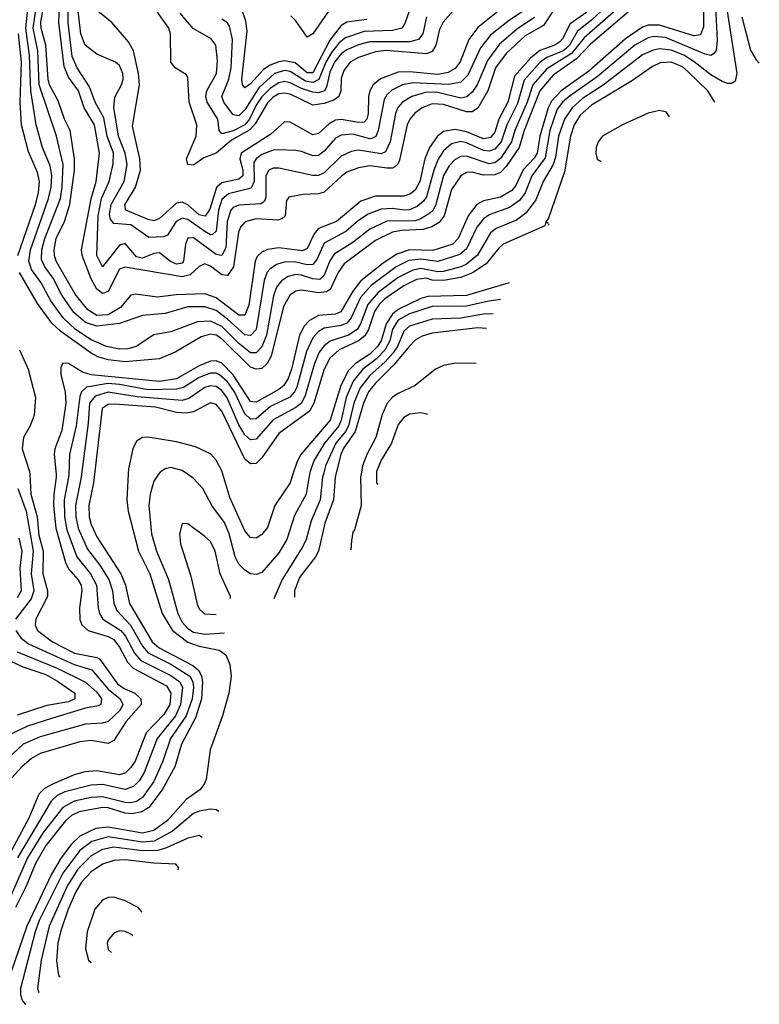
# Model space of a CAD drawing. Header units: inches. Extents: x 884549 to 1028252, y 526810 to 653624.
# Tile 702 of 1056: x 1003559 to 1006161, y 578135 to 581600. Entities that reach past the tile are written whole.
import ezdxf

# ---------------------------------------------------------------- set-up
doc = ezdxf.new("R2010")
doc.units = ezdxf.units.IN
doc.header["$MEASUREMENT"] = 0
doc.layers.add('B0507', color=7, linetype='Continuous')
doc.layers.add('B0508', color=7, linetype='Continuous')

msp = doc.modelspace()

# ---------------------------------------------------------------- linework, layer by layer
at = {"layer": 'B0507', "color": 5}
for points, elevation in [([(1003686.4, 580000), (1003687.3, 579990), (1003678.1, 579930), (1003677.2, 579890), (1003685.3, 579810), (1003719.1, 579690), (1003730, 579667.2), (1003763.4, 579630), (1003774.8, 579610), (1003777.6, 579590), (1003769.1, 579530), (1003769.5, 579489.5), (1003777.4, 579470), (1003799.8, 579450), (1003870, 579429.6), (1003890, 579418.5), (1003910, 579391.6), (1003938.3, 579338.3), (1003957.5, 579317.4), (1004075, 579255), (1004090.2, 579230), (1004086.6, 579190), (1004065.7, 579154.3), (1004003.9, 579090), (1003964.4, 578990), (1003950, 578967.5), (1003930.4, 578949.6), (1003910, 578942.8), (1003830, 578956.1), (1003787.3, 578952.7), (1003750, 578941.8), (1003671.5, 578908.5), (1003646.1, 578893.9), (1003626.1, 578873.9), (1003590.3, 578790), (1003494.3, 578610)], 2320), ([(1003940.2, 580000), (1003935.7, 579910), (1003939.7, 579870), (1003976.8, 579730), (1004016.2, 579650), (1004060.3, 579510), (1004095.7, 579450), (1004150, 579409.5), (1004190, 579394.9), (1004260.6, 579380.6), (1004284.3, 579364.3), (1004297.4, 579330), (1004302.7, 579290), (1004293.8, 579230), (1004271.9, 579150), (1004228.3, 579030), (1004214.1, 578925.9), (1004207.8, 578910), (1004191.9, 578890), (1004144.1, 578855.9), (1004078.2, 578781.8), (1004030, 578746.2), (1003990, 578737.4), (1003870, 578757.9), (1003826.9, 578753.1), (1003770, 578726.7), (1003741.3, 578698.7), (1003704, 578650), (1003670, 578592.9), (1003583.6, 578410), (1003501.7, 578170)], 2420), ([(1003776.1, 580000), (1003774.8, 579990), (1003755, 579890), (1003756.4, 579850), (1003764.8, 579810), (1003797, 579737), (1003840.5, 579680.5), (1003872.2, 579630), (1003885, 579590), (1003890, 579546.9), (1003900.3, 579520.3), (1003948.5, 579468.5), (1003990, 579394.9), (1004010, 579372.1), (1004090, 579331.6), (1004157.1, 579290), (1004167.1, 579270), (1004170, 579250), (1004164.8, 579210), (1004144.5, 579150), (1004089.6, 579070), (1004061.9, 578990), (1004030, 578919), (1003990, 578862.4), (1003970, 578849), (1003950, 578844.2), (1003930, 578845.2), (1003850, 578865.2), (1003810, 578862), (1003750, 578849.5), (1003710, 578827.3), (1003641, 578739), (1003586.3, 578650), (1003515.5, 578490)], 2360), ([(1003593.9, 580000), (1003598.1, 579930), (1003619.8, 579850), (1003626.2, 579786.2), (1003640.8, 579730), (1003639.6, 579650), (1003656.8, 579590), (1003655.9, 579570), (1003615, 579490), (1003612.6, 579470), (1003621.5, 579450), (1003673.8, 579410), (1003750.8, 579370.8), (1003830, 579355.4), (1003839.1, 579350), (1003902.5, 579262.5), (1003926.1, 579246.1), (1003963.4, 579230), (1003984.8, 579210), (1003985.3, 579190), (1003932.6, 579130), (1003890, 579063.2), (1003870, 579053.1), (1003810, 579062.6), (1003770, 579058.8), (1003630, 579016.9), (1003600.5, 578999.5), (1003565.9, 578970), (1003529.3, 578930)], 2280), ([(1003822.1, 580000), (1003818.6, 579970), (1003801.4, 579890), (1003802.6, 579850), (1003810, 579823), (1003830, 579780.4), (1003914.2, 579650), (1003930.8, 579610), (1003944.9, 579544.9), (1004025.1, 579410), (1004048.9, 579388.9), (1004167.4, 579327.4), (1004189.3, 579309.3), (1004198.7, 579290), (1004201.3, 579270), (1004198.7, 579210), (1004177.2, 579142.8), (1004127.9, 579050), (1004104.1, 578970), (1004060, 578890), (1004012.3, 578827.7), (1003988.1, 578811.9), (1003954.5, 578805.5), (1003930, 578807.6), (1003870, 578825.7), (1003850, 578827.5), (1003767.9, 578812.1), (1003741, 578799), (1003719.3, 578780.7), (1003650, 578693.2), (1003613.6, 578630), (1003581.1, 578550), (1003544.3, 578475.7)], 2380), ([(1003731, 580000), (1003730.7, 579990), (1003715.1, 579910), (1003716.2, 579850), (1003724.6, 579804.6), (1003759.5, 579710), (1003807.2, 579650), (1003828.7, 579610), (1003834.4, 579530), (1003839.2, 579510), (1003850.5, 579490.5), (1003913.8, 579450), (1003930.5, 579430), (1003962.3, 579370), (1003984.7, 579344.7), (1004090, 579292), (1004121.4, 579270), (1004131.5, 579250), (1004124.8, 579190), (1004106.5, 579150), (1004042.7, 579070), (1003996.6, 578950), (1003978.7, 578921.3), (1003958.6, 578901.4), (1003929.2, 578890.8), (1003850, 578908.2), (1003810, 578906), (1003717.5, 578882.5), (1003690.9, 578869.1), (1003669.2, 578850), (1003550.6, 578650)], 2340), ([(1004047.2, 580000), (1004030, 579975.6), (1004017.1, 579930), (1004013.1, 579890), (1004022, 579790), (1004039.9, 579730), (1004082.3, 579630), (1004115.1, 579510), (1004130, 579480.1), (1004150, 579457.5), (1004170, 579444.6), (1004210, 579437.6), (1004279, 579441.5)], 2440), ([(1004578.3, 580000), (1004566.1, 579930), (1004525.2, 579854.8), (1004498, 579770), (1004470, 579723.4), (1004410, 579654.4), (1004390, 579646.9), (1004370, 579649.9), (1004350, 579662.1), (1004330, 579683.2), (1004317.1, 579710), (1004296, 579790), (1004279.1, 579830), (1004234.8, 579890), (1004202.8, 579950), (1004170, 579985), (1004148.8, 580000)], 2440), ([(1004519.9, 580000), (1004509.8, 579970.2), (1004455.8, 579890), (1004430, 579812.8), (1004410, 579787.7), (1004390, 579774.7), (1004370, 579777.3), (1004350, 579801), (1004298, 579918), (1004273.7, 580000)], 2420), ([(1004626.9, 580000), (1004624.4, 579990), (1004615.2, 579910), (1004584.4, 579835.6), (1004565.8, 579770), (1004554.6, 579745.4), (1004482.1, 579630), (1004452.4, 579561.1)], 2460), ([(1004670.5, 580000), (1004667.9, 579990), (1004662.7, 579910), (1004631.7, 579828.3), (1004610.1, 579730), (1004599.6, 579710), (1004543.1, 579636.9), (1004525.4, 579590), (1004525.6, 579568)], 2480), ([(1004759.6, 580000), (1004758, 579990), (1004759.9, 579890), (1004736, 579804), (1004730, 579796.2), (1004725.9, 579765.9), (1004723.5, 579734.3)], 2520), ([(1004814, 580000), (1004814.1, 579970), (1004818.4, 579964.4)], 2540), ([(1003552, 579950), (1003581, 579870), (1003605.5, 579730), (1003598.4, 579650), (1003607.7, 579590), (1003598.3, 579561.7), (1003544.1, 579490)], 2260), ([(1004130, 579827), (1004120.2, 579790), (1004124.6, 579755.4), (1004161, 579641), (1004182.9, 579542.9), (1004190, 579526.2), (1004208.3, 579508.3), (1004249.6, 579506.4)], 2460), ([(1004300.4, 579562.9), (1004299.9, 579570), (1004263.9, 579650), (1004246.5, 579730), (1004230, 579763.1), (1004210, 579781.4), (1004150, 579825.7), (1004130, 579827)], 2460), ([(1003555.4, 579775.4), (1003566.1, 579730), (1003559.3, 579670), (1003564.1, 579590), (1003550, 579565.4)], 2240), ([(1003545.2, 579450), (1003563.4, 579423.4), (1003590, 579403.3), (1003749.9, 579330.1), (1003812.2, 579312.2), (1003870, 579243.6), (1003911.6, 579210), (1003920.9, 579190), (1003912.2, 579170), (1003870, 579129.5), (1003850, 579123.6), (1003790, 579120.6), (1003630, 579076.3), (1003571.1, 579050), (1003483.7, 578970)], 2260), ([(1003550, 579374.8), (1003690, 579317.6), (1003790, 579268.1), (1003830, 579233.5), (1003846, 579210), (1003843.5, 579190), (1003835, 579185), (1003790, 579176.9), (1003670, 579140.8), (1003586.5, 579113.5), (1003530, 579087.1)], 2240), ([(1003530, 579341), (1003570, 579322), (1003650, 579295.4), (1003691.5, 579271.5), (1003752.6, 579230), (1003752.9, 579210), (1003730, 579198.9), (1003654, 579186), (1003550, 579152.7)], 2220), ([(1004230, 578822), (1004190, 578814.8), (1004170, 578805.8), (1004095.8, 578744.2), (1004031.1, 578708.9), (1003990, 578705.8), (1003870, 578724.4), (1003812.6, 578707.4), (1003770, 578675.5), (1003710, 578595.8), (1003627.4, 578430), (1003612.5, 578390), (1003561.9, 578190), (1003560.8, 578170), (1003566, 578150), (1003576.9, 578136.9), (1003580, 578134.7)], 2440), ([(1004258.8, 578812.9), (1004250, 578819.1), (1004230, 578822)], 2440), ([(1004190, 578729.3), (1004150, 578719.9), (1004074.8, 578685.2), (1004044.3, 578675.7), (1003990, 578674.3), (1003890, 578688), (1003850, 578679), (1003810, 578656.7), (1003762.8, 578610), (1003727.2, 578552.8), (1003662.1, 578410), (1003634.2, 578290), (1003621.1, 578190), (1003625.8, 578175.7)], 2460), ([(1004200.4, 578721.2), (1004190, 578729.3)], 2460), ([(1003930, 578643.7), (1003890, 578641.2), (1003850, 578627.8), (1003810, 578600.5), (1003776, 578564), (1003755.6, 578530), (1003729.2, 578470), (1003701.5, 578390), (1003692.4, 578350), (1003687.6, 578287.6), (1003695.6, 578235.6), (1003700.5, 578231.2)], 2480), ([(1004116.1, 578607.5), (1004116.7, 578616.7), (1004107.6, 578627.6), (1004030, 578631.1), (1003930, 578643.7)], 2480), ([(1003890, 578511.3), (1003870, 578510.8), (1003850, 578501.6), (1003822.7, 578470), (1003796.1, 578390), (1003789.5, 578330), (1003800.5, 578290), (1003810.1, 578281.5)], 2520), ([(1003989.9, 578458.9), (1003975.1, 578475.1), (1003930, 578499.1), (1003890, 578511.3)], 2520), ([(1003910, 578392.9), (1003890, 578385.5), (1003870, 578360.5), (1003866.5, 578350), (1003870, 578327.3), (1003881.5, 578317.5)], 2540), ([(1003956, 578375.5), (1003950, 578382), (1003930, 578391.5), (1003910, 578392.9)], 2540)]:
    msp.add_lwpolyline(points, dxfattribs=dict(at, elevation=elevation))
at = {"layer": 'B0508', "color": 5}
for points, elevation in [([(1005679.1, 581700.9), (1005570, 581597.8), (1005520.9, 581559.1), (1005492.7, 581510), (1005481.1, 581498.9), (1005470, 581490), (1005413, 581467), (1005389.1, 581450), (1005333.6, 581386.4), (1005310, 581304.3), (1005272.8, 581230), (1005252.2, 581170), (1005230, 581143.8), (1005210, 581136.6), (1005190, 581139.6), (1005130, 581166.9), (1005110, 581170.6), (1005077.6, 581162.4), (1005050, 581138.2), (1005030.7, 581109.3), (1005015.4, 581070), (1004990, 580976.2), (1004979.2, 580960.8), (1004957.4, 580942.6), (1004930, 580930.9), (1004910.8, 580929.2), (1004870, 580935.8), (1004830, 580933), (1004784.3, 580915.6), (1004750, 580893.1), (1004705.7, 580854.3), (1004630, 580812.8), (1004603.9, 580756.1), (1004590, 580738.8), (1004570, 580737.1), (1004530, 580747), (1004492.9, 580747.1), (1004462.3, 580737.7), (1004438.1, 580721.9), (1004428.8, 580711.2), (1004418.3, 580681.7), (1004390.8, 580510), (1004370, 580488), (1004350, 580490.2), (1004290, 580546.3), (1004250, 580576.1), (1004210, 580589.2), (1004150, 580589.4), (1004070, 580565.8), (1003990, 580558.8), (1003909.1, 580530.9), (1003830, 580521.7), (1003790, 580534.2), (1003749.4, 580569.4), (1003707.1, 580630), (1003676.2, 580690), (1003646.4, 580730), (1003635.5, 580755.5), (1003636.3, 580790), (1003646.7, 580830), (1003701.6, 580970), (1003708.2, 581010), (1003712, 581090), (1003687.9, 581190), (1003626.7, 581370), (1003622.1, 581490), (1003606.2, 581570), (1003617.8, 581650)], 2240), ([(1005703.5, 581676.5), (1005544.6, 581535.4), (1005499.5, 581480.5), (1005412.8, 581427.2), (1005364.1, 581370), (1005344.1, 581310), (1005300, 581210), (1005288.6, 581170), (1005250, 581111), (1005230, 581096.2), (1005210, 581093), (1005130, 581119.7), (1005110, 581118.5), (1005090, 581107.3), (1005070, 581085.2), (1005050, 581050.9), (1005022.8, 580950), (1005013.6, 580930), (1005001.6, 580918.4), (1004970, 580898.7), (1004950, 580892.4), (1004850, 580890.2), (1004790, 580862.7), (1004730, 580815.6), (1004665.4, 580774.6), (1004649.2, 580750.8), (1004630, 580700.7), (1004614, 580686), (1004590, 580687.3), (1004550, 580701), (1004530, 580703.1), (1004503.4, 580696.6), (1004479, 580681), (1004461.9, 580658.1), (1004451.5, 580628.5), (1004426.4, 580490), (1004410, 580448.4), (1004390, 580427.7), (1004370, 580427.5), (1004330, 580460.3), (1004270, 580520.5), (1004230, 580538.6), (1004183.5, 580536.5), (1004090, 580501.4), (1004030, 580490.7), (1003968.4, 580450), (1003938.4, 580441.6), (1003910, 580440.4), (1003863.5, 580450), (1003810, 580472.7), (1003755.2, 580510), (1003711, 580550), (1003667.8, 580610), (1003633.7, 580673.7), (1003600.5, 580720.5), (1003590.2, 580750), (1003596.9, 580790), (1003660.4, 580970), (1003669, 581010), (1003671.2, 581050), (1003665.7, 581085.7), (1003639.3, 581150), (1003616.7, 581230), (1003597.3, 581350), (1003593.2, 581473.2), (1003580.2, 581570), (1003590.9, 581670.9)], 2260), ([(1005554.1, 581625.9), (1005494.9, 581585.1), (1005468.1, 581531.9), (1005458.5, 581521.5), (1005441.8, 581510), (1005388.7, 581491.3), (1005355.3, 581464.7), (1005298.8, 581401.2), (1005275.9, 581310), (1005244.3, 581250), (1005230, 581203.5), (1005215.2, 581184.8), (1005190, 581180.4), (1005130, 581205.6), (1005090, 581213.7), (1005050, 581206.6), (1005028.7, 581190), (1005000.3, 581150), (1004984.1, 581110), (1004965.8, 581030), (1004950, 581000.1), (1004933.6, 580986.4), (1004910, 580978.7), (1004810, 580979.2), (1004759.1, 580960.9), (1004672.8, 580890), (1004610, 580865.4), (1004594.2, 580845.8), (1004570, 580794.3), (1004554, 580786), (1004470, 580796.5), (1004430, 580790.6), (1004410, 580782.1), (1004394.1, 580765.9), (1004386.6, 580750), (1004364.5, 580595.5), (1004350, 580559.7), (1004330, 580560.1), (1004250, 580620.7), (1004210, 580635.5), (1004108.5, 580631.5), (1004043.7, 580623.7), (1003966.4, 580633.6), (1003950, 580630.3), (1003913.1, 580586.9), (1003870, 580561), (1003830, 580559), (1003798.7, 580578.7), (1003753.6, 580633.6), (1003686.9, 580750), (1003680.6, 580770), (1003679.4, 580790), (1003687.2, 580830), (1003715.7, 580890), (1003735, 580950), (1003751.3, 581070), (1003751.2, 581110), (1003736, 581210), (1003715.6, 581250), (1003694.1, 581314.1), (1003663.3, 581370), (1003658.9, 581390), (1003650.5, 581510), (1003633.8, 581570), (1003632.9, 581590), (1003645.8, 581670)], 2220), ([(1006004.9, 581670), (1006012, 581528), (1006008.4, 581491.6), (1005999.8, 581480.2), (1005990, 581474.1), (1005970, 581478.4), (1005830, 581536.8), (1005790, 581540.7), (1005770, 581536.5), (1005722.1, 581510), (1005590, 581398.3), (1005491.2, 581330), (1005468.7, 581310), (1005450, 581284.4), (1005423.6, 581210), (1005406.8, 581113.2), (1005360.8, 581050), (1005336.9, 580990), (1005316.6, 580963.4), (1005281.6, 580938.4), (1005210, 580913.2), (1005190, 580899.4), (1005166.6, 580870), (1005130, 580793.2), (1005106.6, 580773.4), (1005030, 580748.6), (1004970, 580757.1), (1004927.5, 580752.5), (1004882.6, 580730), (1004795.6, 580664.4), (1004757.8, 580622.2), (1004724.4, 580550), (1004710, 580531.7), (1004690, 580523.6), (1004630, 580514.2), (1004610, 580502.1), (1004590, 580479.7), (1004567.4, 580432.6), (1004533.2, 580306.8), (1004525.7, 580290), (1004508.9, 580271.1), (1004440.9, 580239.1), (1004390, 580195.7), (1004370, 580193.7), (1004350, 580212.8), (1004313.8, 580290), (1004290, 580325.6), (1004261.7, 580350), (1004250, 580355.8), (1004230, 580356), (1004190, 580340.7), (1004134.4, 580305.6), (1004110, 580299.1), (1004010, 580297.7), (1003910, 580316), (1003870, 580319), (1003794, 580306), (1003775.8, 580290), (1003770, 580273.6), (1003757.1, 580170), (1003733.5, 580070), (1003731, 580000)], 2340), ([(1005270, 581652.3), (1005170, 581572.7), (1005139, 581530), (1005108.3, 581451.7), (1005090, 581427.8), (1005065.8, 581414.2), (1005030, 581406.4), (1004930, 581416.6), (1004890, 581414.7), (1004828, 581392), (1004801.8, 581370), (1004790.7, 581350), (1004786.1, 581330), (1004785, 581270), (1004779.4, 581250), (1004770, 581239.2), (1004750, 581237.5), (1004690, 581248.5), (1004670, 581245.9), (1004646.7, 581233.4), (1004610, 581198.7), (1004590, 581194.8), (1004510, 581239.1), (1004490, 581240.2), (1004442.5, 581197.5), (1004337.7, 581130), (1004332.7, 581110), (1004344, 581070), (1004343, 581050), (1004330, 581039), (1004270, 581025.8), (1004250.5, 581009.5), (1004227.5, 580932.5), (1004211.5, 580908.5), (1004190, 580913.2), (1004150, 580947.9), (1004130, 580957.6), (1004110, 580954.3), (1004050, 580899.9), (1004030, 580891.8), (1004010, 580896.3), (1003932, 580930), (1003928.1, 580948.1), (1003966.2, 581010), (1003983.4, 581070), (1003980.6, 581110), (1003955.1, 581224.9), (1003979.8, 581370), (1003976.5, 581410), (1003958.7, 581490), (1003941.7, 581521.7), (1003882.7, 581590), (1003820.7, 581640.6)], 2120), ([(1005110, 581661.9), (1005048.4, 581591.6), (1005035.3, 581564.7), (1005023, 581510), (1005010, 581487.5), (1004990, 581479.2), (1004848.1, 581491.9), (1004810, 581486.4), (1004750, 581466.7), (1004720.7, 581450), (1004698.7, 581421.3), (1004690, 581392.6), (1004687.9, 581350), (1004681.6, 581330), (1004663.2, 581316.8), (1004630, 581304.3), (1004590, 581298.6), (1004510, 581337.3), (1004490, 581341.7), (1004470, 581338.4), (1004450, 581327.1), (1004430, 581307.6), (1004387.2, 581232.8), (1004367.9, 581212.1), (1004303.8, 581176.2), (1004250, 581129.7), (1004205.8, 581114.2), (1004170, 581087.4), (1004150, 581089.8), (1004145, 581110), (1004179.9, 581190), (1004182.2, 581230), (1004154.8, 581310), (1004150, 581395.3), (1004145.4, 581405.4), (1004105.1, 581430), (1004089.8, 581450), (1004088.6, 581550), (1004082.8, 581570), (1004004, 581684)], 2080), ([(1004663.3, 581656.7), (1004590, 581550.4), (1004570, 581538.4), (1004530, 581595.9), (1004512.8, 581612.8)], 1980), ([(1005717.7, 581642.3), (1005566.5, 581513.5), (1005517.9, 581462.1), (1005434.9, 581405.1), (1005388.9, 581350), (1005333.6, 581210), (1005316.2, 581150), (1005270, 581083.5), (1005250, 581062.3), (1005230, 581053.4), (1005190, 581053.1), (1005150, 581063.1), (1005130, 581062.2), (1005110, 581050.7), (1005077.5, 581002.5), (1005051.9, 580910), (1005033.9, 580886.1), (1005008.6, 580871.4), (1004978.5, 580861.5), (1004902.3, 580857.7), (1004870, 580851.6), (1004810, 580822.3), (1004699.8, 580740.2), (1004678.9, 580710), (1004651.1, 580650), (1004638.2, 580641.8), (1004610, 580638.8), (1004550, 580648.4), (1004530, 580644.4), (1004510, 580631.2), (1004487, 580590), (1004443.8, 580416.2), (1004429.7, 580390.3), (1004410, 580372.4), (1004390, 580369.7), (1004370, 580376.5), (1004270, 580477.1), (1004250, 580489.1), (1004230, 580493), (1004196.6, 580483.4), (1004105.3, 580430), (1004050, 580405.9), (1003930, 580396), (1003870, 580402.9), (1003833.7, 580413.7), (1003810, 580426.5), (1003702.8, 580502.8), (1003671.7, 580531.7), (1003620.7, 580600.7), (1003557.5, 580710)], 2280), ([(1005964.4, 581650), (1005964.8, 581575.2), (1005953.3, 581546.7), (1005930, 581542.9), (1005810, 581580.7), (1005770, 581580.4), (1005750, 581573.2), (1005690, 581532.2), (1005560.8, 581419.2), (1005464, 581350), (1005430, 581313.3), (1005418, 581290), (1005388.6, 581190), (1005379.4, 581130), (1005368.1, 581111.9), (1005330, 581071), (1005304.2, 581015.8), (1005290, 580998.2), (1005250, 580975.3), (1005190, 580962.4), (1005167.3, 580950), (1005136.1, 580910), (1005101.6, 580830), (1005081.8, 580810), (1005012.3, 580787.7), (1004930, 580790), (1004885.8, 580774.2), (1004837.1, 580742.9), (1004759.2, 580680.8), (1004730, 580645), (1004688, 580572), (1004670, 580563.1), (1004610, 580558.6), (1004578.4, 580541.6), (1004559.3, 580520.7), (1004543.4, 580490), (1004515.1, 580370), (1004502.9, 580337), (1004488, 580312), (1004470, 580298.2), (1004390, 580253.5), (1004370, 580256.5), (1004309, 580350), (1004270, 580390.6), (1004250, 580399.1), (1004230, 580397.6), (1004190, 580382.2), (1004110, 580335.7), (1004050, 580326.5), (1003809.5, 580349.5), (1003779.7, 580359.7), (1003730, 580389.9), (1003710, 580391.6), (1003703.7, 580376.3), (1003703.8, 580350), (1003718.4, 580290), (1003721.1, 580250), (1003706.2, 580153.8), (1003682.6, 580090), (1003679.9, 580070), (1003686.4, 580000)], 2320), ([(1005432.7, 581627.3), (1005401.2, 581578.8), (1005337.4, 581542.6), (1005270, 581480.6), (1005232.8, 581430), (1005205.4, 581350), (1005170, 581288.3), (1005150, 581275.4), (1005130, 581275.9), (1005050, 581301.2), (1005010, 581304.1), (1004974.6, 581290), (1004948.8, 581271.2), (1004931.2, 581250), (1004921.9, 581230), (1004894.4, 581105.6), (1004888.7, 581091.3), (1004878.2, 581081.8), (1004870, 581077), (1004850, 581076.9), (1004790, 581085.9), (1004750, 581078.7), (1004710, 581062.8), (1004690.4, 581049.6), (1004630, 580993.3), (1004610, 580987.1), (1004555.4, 580984.6), (1004505.1, 580974.9), (1004496.7, 580963.3), (1004492.4, 580910), (1004480.9, 580899.1), (1004466.1, 580893.9), (1004390, 580898.9), (1004351.9, 580888.1), (1004335.7, 580870), (1004328, 580852), (1004310.2, 580729.8), (1004290, 580699.4), (1004270, 580702.1), (1004230, 580732.9), (1004210, 580740.5), (1004190, 580731.5), (1004158, 580702), (1004130, 580695), (1003930, 580728.8), (1003910, 580722), (1003870, 580642.7), (1003850, 580635.7), (1003830, 580651.9), (1003810, 580687.3), (1003778.4, 580770), (1003776.3, 580790), (1003810.1, 580969.9), (1003827.6, 581030), (1003839, 581130), (1003821.6, 581230), (1003784.9, 581290), (1003765.4, 581350), (1003730, 581397.8), (1003714.9, 581434.9), (1003696, 581590), (1003699.1, 581650)], 2180), ([(1005370, 581607.2), (1005311.5, 581568.5), (1005246.6, 581513.4), (1005204.1, 581455.9), (1005168, 581370), (1005150, 581344.2), (1005131.3, 581328.7), (1005110, 581323.6), (1005030, 581343.2), (1004990, 581344.3), (1004937.9, 581330), (1004905.5, 581310), (1004889.3, 581290.7), (1004880.3, 581270), (1004861.6, 581170), (1004845.5, 581134.4), (1004830, 581127.2), (1004750, 581140.1), (1004724.5, 581135.5), (1004690, 581119.2), (1004630, 581061), (1004610, 581051.6), (1004590, 581051.3), (1004470, 581077.6), (1004450, 581077.5), (1004434.8, 581070), (1004424.9, 581050), (1004425, 580975), (1004419.2, 580960.8), (1004408.2, 580951.8), (1004330, 580947.2), (1004310, 580939.2), (1004301.5, 580930), (1004288.5, 580890), (1004283.4, 580796.6), (1004270, 580770.3), (1004250, 580773.8), (1004170, 580832.3), (1004150, 580831.4), (1004141.9, 580810), (1004135.1, 580750), (1004130, 580743.1), (1004110, 580739.2), (1004088.9, 580748.9), (1004050, 580779.2), (1004030, 580776.6), (1003990, 580761), (1003970, 580765.2), (1003930, 580811.6), (1003910, 580806.1), (1003850, 580729.8), (1003829.6, 580770), (1003834.7, 580910), (1003846.7, 580970), (1003873.3, 581030), (1003887.9, 581092.2), (1003888.4, 581130), (1003866.2, 581190), (1003854.7, 581254.7), (1003823.6, 581310), (1003803.7, 581363.7), (1003760.7, 581430), (1003743.6, 581470), (1003728.5, 581590), (1003728.5, 581650)], 2160), ([(1005330, 581630.2), (1005281.4, 581598.6), (1005214.4, 581545.6), (1005179.8, 581500.2), (1005135.4, 581404.6), (1005110, 581379.8), (1005068.1, 581371.9), (1004942, 581378), (1004905.7, 581370), (1004867.9, 581352.1), (1004850, 581335.8), (1004840.9, 581319.1), (1004820, 581210), (1004811.2, 581188.7), (1004797.9, 581182), (1004790, 581180.4), (1004730, 581197.3), (1004690, 581193.8), (1004670, 581182.3), (1004630, 581137), (1004610, 581122), (1004590, 581120.5), (1004550, 581136.3), (1004530, 581139.3), (1004470, 581141.6), (1004450, 581141.2), (1004410, 581125.1), (1004389.9, 581110.2), (1004382.7, 581097.3), (1004383.9, 581030), (1004372.9, 581007.1), (1004293.6, 580986.4), (1004270, 580966.5), (1004258.3, 580930), (1004250, 580856), (1004236.3, 580843.7), (1004230, 580842.6), (1004210, 580854.3), (1004150, 580896.9), (1004130, 580901.2), (1004109.1, 580890), (1004078.8, 580841.2), (1004064.6, 580835.4), (1004013.3, 580833.3), (1003950, 580877.4), (1003890, 580883), (1003878.1, 580898.1), (1003874.3, 580914.3), (1003879.9, 580950), (1003925.5, 581030), (1003936.4, 581090), (1003929.3, 581130), (1003906.3, 581190), (1003889.6, 581290.4), (1003893.2, 581326.8), (1003916.1, 581370), (1003922.7, 581390), (1003921.9, 581410), (1003910, 581438.2), (1003895, 581450), (1003830, 581478.7), (1003788.3, 581510), (1003773.2, 581550), (1003761.9, 581650)], 2140), ([(1006047.3, 581630), (1006081.3, 581410), (1006076.2, 581383.8), (1006064.5, 581375.5), (1006050, 581375), (1006030, 581381.8), (1005990, 581405.2), (1005931.6, 581451.6), (1005894.7, 581474.7), (1005850, 581492.3), (1005810, 581497.1), (1005786.9, 581493.1), (1005750, 581476.2), (1005611, 581369), (1005538.1, 581321.9), (1005501.7, 581290), (1005475.3, 581250), (1005453.9, 581190), (1005444, 581116), (1005435.2, 581090), (1005400, 581030), (1005374.1, 580965.9), (1005340.3, 580919.7), (1005306, 580894), (1005235.4, 580864.6), (1005215.1, 580850), (1005169.4, 580770.6), (1005130, 580739.3), (1005110, 580729.6), (1005050, 580713.6), (1005030, 580712.6), (1004970, 580723.8), (1004941.3, 580718.7), (1004890, 580692.3), (1004819.8, 580640.2), (1004782.9, 580597.1), (1004757.2, 580530), (1004745.3, 580510), (1004714.9, 580490), (1004651.1, 580468.9), (1004630, 580452.5), (1004612.4, 580430), (1004595.2, 580390), (1004563.1, 580276.9), (1004549.9, 580250.1), (1004530, 580234.8), (1004450, 580191.4), (1004390, 580123.1), (1004370, 580121.2), (1004350, 580138.8), (1004330, 580173.5), (1004288.7, 580268.7), (1004270, 580294.9), (1004250, 580309.1), (1004230, 580311.8), (1004210, 580305.5), (1004153.6, 580266.4), (1004130, 580259.8), (1003972.3, 580272.3), (1003870, 580289.4), (1003824.6, 580275.4), (1003804.1, 580250), (1003799.7, 580179.7), (1003776.1, 580000)], 2360), ([(1004989.4, 581610), (1004977.1, 581550), (1004962, 581530), (1004930, 581522.2), (1004790, 581522.2), (1004750, 581511.2), (1004710, 581493.9), (1004690, 581479.8), (1004666.4, 581450), (1004650, 581415.7), (1004638.1, 581361.9), (1004630.6, 581349.4), (1004610, 581342.9), (1004590, 581345), (1004550, 581357.2), (1004510, 581378), (1004490, 581381.8), (1004470, 581377.4), (1004441.2, 581358.8), (1004410, 581328.8), (1004390, 581299.3), (1004367.5, 581250), (1004351, 581230), (1004310, 581208.3), (1004270, 581197.8), (1004260.1, 581210), (1004256.1, 581250), (1004218.4, 581310), (1004212.8, 581330), (1004216.7, 581350), (1004250.4, 581410), (1004254.6, 581454.6), (1004249.1, 581510), (1004232.4, 581532.4), (1004168.5, 581568.5), (1004122.9, 581622.8)], 2060), ([(1004928.5, 581630), (1004913.6, 581586.4), (1004902.8, 581570), (1004870, 581561.5), (1004770, 581557.8), (1004704.4, 581535.6), (1004681.9, 581518.1), (1004655.7, 581484.3), (1004635.8, 581450), (1004610.8, 581389.2), (1004590, 581378.4), (1004563.9, 581383.9), (1004510, 581417.5), (1004490, 581420.7), (1004455.5, 581410), (1004400.1, 581359.9), (1004350, 581282.8), (1004330, 581261.5), (1004310, 581265.3), (1004277.1, 581310), (1004269.9, 581330), (1004293.9, 581390), (1004302.3, 581430), (1004307.6, 581530), (1004296.7, 581576.7), (1004289.3, 581589.3), (1004270, 581601.5)], 2040), ([(1004779.8, 581600.2), (1004710, 581590.7), (1004690, 581579.9), (1004650, 581528), (1004590, 581412.8), (1004570, 581412.7), (1004527.4, 581447.4), (1004490, 581454.5), (1004470, 581451.9), (1004440, 581440), (1004415.9, 581424.1), (1004370, 581374.5), (1004350, 581359.6), (1004342.1, 581370), (1004340.3, 581390), (1004358.9, 581558.9), (1004354.6, 581594.6), (1004338.8, 581638.8)], 2020), ([(1006099.5, 581610), (1006130, 581493), (1006150, 581458.7), (1006160.6, 581447.2)], 2380), ([(1003551.6, 580770), (1003613.8, 580950), (1003624.6, 580990), (1003628.7, 581030), (1003621.6, 581061.6), (1003590, 581134.3), (1003564.3, 581230), (1003560.1, 581310), (1003565.4, 581450), (1003554.6, 581550)], 2280), ([(1006004.1, 581309.1), (1006004, 581310), (1005979, 581350), (1005910, 581416.7), (1005890, 581433.4), (1005850, 581450.2), (1005812.2, 581447.8), (1005784.4, 581435.6), (1005714.6, 581385.4), (1005570, 581299.3), (1005530, 581264.1), (1005509.8, 581230), (1005496.3, 581190), (1005475.8, 581064.2), (1005418.9, 580901.1), (1005410.6, 580890), (1005418, 580882), (1005410, 580889), (1005405.8, 580874.2), (1005259.8, 580810), (1005243.8, 580796.2), (1005199.7, 580740.3), (1005151.6, 580708.4), (1005110, 580692.3), (1005050, 580681.4), (1005010, 580683.6), (1004990, 580689.8), (1004954.1, 580685.9), (1004910, 580663.6), (1004842.9, 580617.1), (1004822.7, 580597.3), (1004807, 580573), (1004785.3, 580510), (1004772.2, 580487.8), (1004750, 580469.2), (1004682.5, 580437.5), (1004650, 580408.8), (1004629.6, 580370.4), (1004593.1, 580250), (1004578.1, 580221.9), (1004470, 580143.9), (1004410, 580057.5), (1004390, 580038.1), (1004370, 580036.3), (1004350, 580053.2), (1004270, 580221.8), (1004250, 580245.5), (1004230, 580251.7), (1004170, 580219.9), (1004145.2, 580214.8), (1004110, 580217.7), (1004036.4, 580236.4), (1003892.9, 580247.1), (1003870, 580245.2), (1003849, 580231), (1003822.1, 580000)], 2380), ([(1005810, 581280.2), (1005770, 581270.4), (1005679, 581230), (1005609, 581190), (1005593.2, 581170), (1005586.3, 581150), (1005584.9, 581130), (1005590, 581109.5), (1005603.8, 581100.4)], 2420), ([(1005844.7, 581257.4), (1005834.5, 581274.5), (1005810, 581280.2)], 2420), ([(1005418.4, 580876.7), (1005420, 580880), (1005421.2, 580880.2)], 2380), ([(1005281, 580673.5), (1005130, 580629.2), (1004994.1, 580625.9), (1004970, 580618.4), (1004890, 580579.9), (1004870, 580563.8), (1004847.7, 580530), (1004830.5, 580470), (1004817.9, 580450), (1004790, 580422.9), (1004739.7, 580390), (1004715.3, 580364.7), (1004687.9, 580312.1), (1004650.9, 580190), (1004548.1, 580070), (1004535.1, 580044.9), (1004519.9, 580000)], 2420), ([(1005250.5, 580614.7), (1005209.4, 580609.4), (1005130, 580591.9), (1005010, 580590.2), (1004930, 580564.6), (1004890, 580542.5), (1004870, 580511.1), (1004861, 580470), (1004843.4, 580436.6), (1004814.1, 580405.9), (1004765.5, 580370), (1004732.2, 580327.8), (1004706.9, 580270), (1004689.5, 580190), (1004680.8, 580170), (1004631.1, 580110), (1004592.8, 580047.2), (1004580, 580010), (1004578.3, 580000)], 2440), ([(1005224.4, 580564.3), (1005190, 580564), (1005110, 580549.7), (1005010, 580545.7), (1004930, 580520.9), (1004910, 580503.9), (1004887.3, 580450), (1004872.6, 580427.4), (1004844.4, 580395.6), (1004790, 580348), (1004756.3, 580303.7), (1004734.1, 580250), (1004715.2, 580170), (1004704.4, 580150), (1004671.1, 580110), (1004634.3, 580030), (1004626.9, 580000)], 2460), ([(1005200.7, 580513.1), (1005170, 580515.7), (1005010, 580496.3), (1004974, 580486), (1004950, 580471.6), (1004930, 580450.9), (1004875, 580385), (1004810, 580320.7), (1004785.7, 580290), (1004768.3, 580250), (1004738.3, 580150), (1004696.3, 580090), (1004688.6, 580070), (1004670.5, 580000)], 2480), ([(1003558.3, 580438.3), (1003588.7, 580370), (1003614.6, 580270), (1003610, 580207.7), (1003595.5, 580170), (1003572, 580130), (1003567.7, 580090), (1003593.3, 580010), (1003593.9, 580000)], 2280), ([(1005164.2, 580389.4), (1005091.4, 580391.4), (1005050, 580383), (1005021.2, 580370), (1004950, 580312.8), (1004890, 580284.6), (1004870, 580270.9), (1004851.2, 580250), (1004833.8, 580210), (1004811.4, 580130), (1004779.4, 580070), (1004764.5, 580030), (1004759.6, 580000)], 2520), ([(1004992.7, 580209.4), (1004991.9, 580211.9), (1004970, 580216.3), (1004930, 580211.4), (1004910, 580200.2), (1004890, 580175.7), (1004866.3, 580110), (1004829.7, 580050), (1004813.9, 580010), (1004814, 580000)], 2540), ([(1004273.7, 580000), (1004270, 580012.6), (1004250, 580049.9), (1004230, 580071.6), (1004176.6, 580096.6), (1004110, 580114.2), (1004009.2, 580130.8), (1003990, 580129.9), (1003970, 580117.1), (1003957.1, 580090), (1003941.1, 580018.9), (1003940.2, 580000)], 2420), ([(1004148.8, 580000), (1004130, 580013.3), (1004090, 580023.6), (1004070, 580018.8), (1004052.5, 580007.5), (1004047.2, 580000)], 2440)]:
    msp.add_lwpolyline(points, dxfattribs=dict(at, elevation=elevation))

doc.saveas('drawing.dxf')
